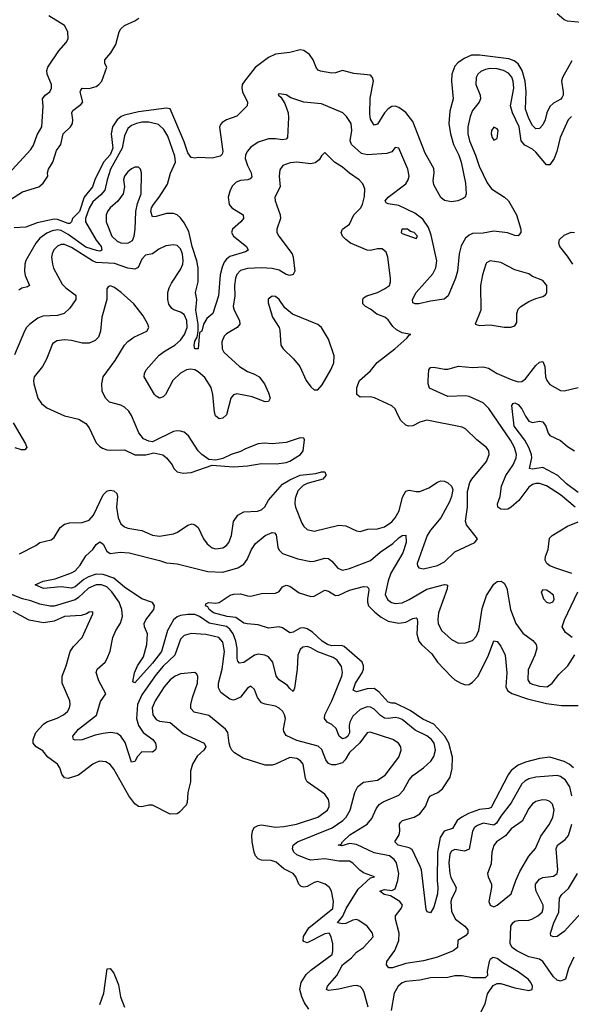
# Model space of a CAD drawing. Header units: inches. Extents: x 1384664 to 1536621, y 460766 to 646467.
# Tile 436 of 488: x 1454535 to 1457671, y 602467 to 608059. Entities that reach past the tile are written whole.
import ezdxf

# ---------------------------------------------------------------- set-up
doc = ezdxf.new("R2010")
doc.units = ezdxf.units.IN
doc.header["$MEASUREMENT"] = 0
doc.layers.add('B4650', color=7, linetype='Continuous')

msp = doc.modelspace()

# ---------------------------------------------------------------- linework, layer by layer
at = {"layer": 'B4650', "color": 5}
for points, elevation in [([(1457730, 608043.8), (1457650, 608049.9), (1457630, 608057.8), (1457590, 608092.3)], 680), ([(1454450, 607161.3), (1454598.3, 607321.7), (1454613.8, 607346.2), (1454634.6, 607405.4), (1454660.7, 607450), (1454668.1, 607568.1), (1454665.3, 607610), (1454678.9, 607630), (1454705.7, 607650), (1454716.4, 607670), (1454715.5, 607690), (1454691.1, 607750), (1454688.4, 607770), (1454694, 607790), (1454757.8, 607882.2), (1454799.7, 607930), (1454809.7, 607950.3), (1454808.2, 607990), (1454790, 608025.1), (1454700.8, 608080.8)], 740), ([(1454482.9, 607037.1), (1454550, 607081.2), (1454643.6, 607110), (1454667.4, 607130), (1454694, 607170), (1454692.9, 607190), (1454698.8, 607210), (1454723, 607250), (1454744.6, 607315.4), (1454769.1, 607350), (1454781.4, 607410), (1454823.5, 607450), (1454834.8, 607470), (1454836.5, 607490), (1454830.8, 607530), (1454836.8, 607543.2), (1454883, 607577), (1454893.7, 607590), (1454878.5, 607650), (1454881.9, 607658.1), (1454890.7, 607669.3), (1454930, 607668.6), (1454970, 607680.4), (1454985.3, 607690), (1455002, 607710), (1455030.8, 607790), (1455019.7, 607810), (1455019.7, 607830), (1455052.6, 607870), (1455082.4, 607917.6), (1455101.3, 607990), (1455110, 608007.3), (1455130, 608026.7), (1455190, 608052), (1455211.9, 608068.1)], 720), ([(1457674.3, 607825.7), (1457620.9, 607730), (1457615.7, 607710), (1457624.6, 607650), (1457624.7, 607630), (1457620.2, 607619.8), (1457611.9, 607608.1), (1457570, 607584.5), (1457550, 607566), (1457532.9, 607530), (1457523, 607490), (1457510, 607461.1), (1457490, 607440.9), (1457470, 607439.8), (1457450, 607457.6), (1457430, 607496.8), (1457411.6, 607550), (1457414.6, 607650), (1457408.5, 607710), (1457392.4, 607770), (1457368.5, 607808.5), (1457345.5, 607825.5), (1457316.1, 607836.1), (1457150, 607856.6), (1457103.3, 607856.7), (1457061.6, 607838.4), (1457026.6, 607813.4), (1457010, 607795.3), (1456992.1, 607750), (1456989.5, 607709.5), (1456999.1, 607610), (1456981, 607539), (1456974.8, 607470), (1456984.4, 607410), (1457001, 607350), (1457031.8, 607290), (1457045.8, 607250), (1457070.1, 607130), (1457073.4, 607070), (1457068.7, 607051.3), (1457057.3, 607042.7), (1457026.8, 607030), (1456990, 607024.4), (1456950, 607032.1), (1456930, 607049.8), (1456890, 607121.3), (1456885.2, 607145.2), (1456892.3, 607190), (1456890, 607213.7), (1456841.2, 607301.2), (1456770, 607481), (1456730, 607532.7), (1456690, 607561), (1456670, 607568.1), (1456650, 607566.1), (1456630, 607553.4), (1456610.1, 607530), (1456570, 607464.7), (1456550, 607460.5), (1456546.3, 607466.3), (1456530, 607494), (1456525.1, 607525.1), (1456527.4, 607612.6), (1456545.8, 607710), (1456541.3, 607730), (1456530, 607743.6), (1456434, 607754), (1456370, 607769.7), (1456330, 607756.9), (1456310, 607755.3), (1456246.1, 607766.1), (1456232.6, 607772.6), (1456223.4, 607783.4), (1456204, 607830), (1456182, 607862), (1456150, 607883.9), (1456130, 607887.4), (1456070, 607872), (1455990, 607862.3), (1455950, 607844.8), (1455873.5, 607786.5), (1455812.7, 607710), (1455799.7, 607690), (1455797.8, 607670), (1455802.2, 607650), (1455830.2, 607590), (1455829.1, 607570), (1455770, 607510.8), (1455710, 607489.7), (1455685.5, 607474.5), (1455677.1, 607462.9), (1455671.6, 607448.4), (1455689.5, 607310), (1455685.2, 607294.8), (1455675.7, 607284.3), (1455630, 607273.3), (1455550, 607276.9), (1455530, 607273.1), (1455510, 607276.8), (1455490, 607302.8), (1455470, 607364.6), (1455390, 607552.8), (1455370, 607557), (1455210, 607536.5), (1455130, 607517.2), (1455111.1, 607508.9), (1455089.6, 607490.4), (1455063.4, 607450), (1455054.1, 607410), (1455063.7, 607330), (1455050, 607291.6), (1455011.2, 607250), (1454962.1, 607150), (1454949.1, 607110), (1454901.8, 607050), (1454875.8, 606970), (1454835.6, 606930), (1454830, 606911.1), (1454819.1, 606900.9), (1454810, 606900.7), (1454750, 606924.9), (1454730, 606926.6), (1454635.1, 606904.9), (1454570, 606880.7), (1454503.6, 606876.4)], 720), ([(1457673, 607510), (1457653.2, 607490), (1457608.3, 607390), (1457589.5, 607310), (1457573.3, 607270), (1457550, 607235.3), (1457530, 607234.4), (1457470, 607306), (1457450, 607322.8), (1457407, 607347), (1457386.7, 607370), (1457375.7, 607450), (1457336.7, 607530), (1457324.9, 607570), (1457345, 607670), (1457341, 607710), (1457332.4, 607732.4), (1457314.3, 607754.3), (1457286.4, 607770), (1457250, 607779.7), (1457210, 607781), (1457183.8, 607776.2), (1457156.1, 607763.9), (1457139.8, 607750), (1457130.1, 607730), (1457128.3, 607690), (1457152.7, 607630), (1457155.1, 607610), (1457148.2, 607590), (1457110, 607543.1), (1457095.4, 607510), (1457083.3, 607450), (1457082.6, 607410), (1457093, 607370), (1457126.5, 607290), (1457146.7, 607226.7), (1457192.2, 607132.2), (1457218.4, 607098.4), (1457291.4, 607051.4), (1457313.6, 607030), (1457359.6, 606950), (1457384.4, 606870), (1457384.2, 606850), (1457370, 606831.6), (1457350, 606834), (1457309.2, 606849.2), (1457230, 606857.6), (1457170, 606846), (1457110, 606844.8), (1457090, 606835.3), (1457070, 606817.6), (1457045.9, 606774.1), (1457033.4, 606730), (1457023.3, 606630), (1457013.3, 606590), (1456970.9, 606490), (1456947.5, 606472.5), (1456870, 606460.9), (1456804.9, 606444.9), (1456784.2, 606444.2), (1456769.7, 606450), (1456768.7, 606470), (1456789.8, 606510), (1456883.8, 606616.2), (1456901.3, 606650), (1456906.2, 606690), (1456875.1, 606835.1), (1456858.4, 606878.4), (1456826.3, 606926.3), (1456781, 606961), (1456690, 607003.9), (1456630, 607012.8), (1456618, 607018), (1456612.8, 607030), (1456630, 607050.1), (1456730, 607126.4), (1456744.4, 607150), (1456749.8, 607170), (1456742.3, 607210), (1456690, 607329.3), (1456670, 607332.3), (1456651.3, 607308.7), (1456621.8, 607298.2), (1456510, 607290.5), (1456478.2, 607298.2), (1456422.2, 607350), (1456414.6, 607370), (1456423.2, 607430), (1456419.3, 607470), (1456392.4, 607510), (1456372.8, 607530), (1456250, 607581.5), (1456150.5, 607590.5), (1456076, 607616), (1456050, 607631.3), (1456010, 607638), (1456004.7, 607635.3), (1456006, 607630), (1456018.8, 607618.8), (1456042.3, 607582.3), (1456061.6, 607530), (1456064, 607504), (1456056.9, 607390), (1456050, 607379.6), (1456030, 607376), (1455990, 607383.1), (1455950, 607381.4), (1455890, 607364.1), (1455850, 607335.6), (1455827.5, 607310), (1455818.5, 607290), (1455817.3, 607270), (1455830.1, 607230), (1455851.2, 607190), (1455854, 607166), (1455844.7, 607155.3), (1455832.4, 607150), (1455790, 607145), (1455764.8, 607135.2), (1455745.3, 607114.7), (1455731.9, 607090), (1455720.5, 607050), (1455726.5, 607010), (1455741.3, 606990), (1455805.2, 606950), (1455806.8, 606930), (1455791.9, 606910), (1455745.8, 606870), (1455738.5, 606850), (1455751.4, 606830), (1455824.7, 606770), (1455833.7, 606750), (1455819, 606741), (1455730, 606714), (1455710, 606698.9), (1455697.7, 606682.3), (1455685.8, 606654.2), (1455675.5, 606610), (1455664.6, 606490), (1455633.7, 606390), (1455598.7, 606361.3), (1455580.9, 606330), (1455570, 606289.6), (1455556.9, 606283.1), (1455550, 606189), (1455530, 606189.2), (1455527.7, 606207.7), (1455530, 606233), (1455543.6, 606256.4), (1455549.5, 606290.5), (1455549.2, 606330), (1455536, 606410), (1455542.6, 606470), (1455534.2, 606510), (1455549.9, 606570), (1455549.9, 606650), (1455542.5, 606690), (1455515.5, 606770), (1455496.3, 606856.3), (1455470, 606906), (1455450, 606932.9), (1455429.9, 606949.9), (1455410, 606957.5), (1455370, 606958.2), (1455310, 606940.2), (1455290, 606939.7), (1455280.9, 606970), (1455284.6, 606990), (1455295.4, 607010), (1455327.9, 607050), (1455375.2, 607124.8), (1455393.2, 607186.8), (1455420.5, 607250), (1455416.7, 607283.3), (1455376.5, 607396.5), (1455355.3, 607435.3), (1455323.2, 607463.2), (1455270, 607476.6), (1455230, 607476.1), (1455198.7, 607470), (1455170, 607458.6), (1455150, 607441.8), (1455130, 607398.7), (1455117.8, 607330), (1455051.2, 607210), (1455031.5, 607150), (1455018.5, 607090), (1454996, 607064), (1454950, 607023.9), (1454930, 606988.9), (1454908.9, 606930), (1454909.7, 606910), (1454970, 606806.6), (1454998.5, 606770), (1455002.3, 606750), (1454990, 606745), (1454971.8, 606748.2), (1454910, 606766.6), (1454810, 606839.5), (1454770, 606861.4), (1454750, 606865.1), (1454720.3, 606859.7), (1454690, 606845.9), (1454650, 606818.6), (1454626.2, 606790), (1454569.6, 606690.4), (1454563.3, 606670), (1454561.3, 606630), (1454566.3, 606606.3), (1454590.2, 606549.8), (1454578.9, 606541.1), (1454546.2, 606533.8), (1454530, 606522.6)], 740), ([(1454534.2, 605025.8), (1454627.3, 605072.7), (1454650, 605089), (1454714.5, 605105.5), (1454730, 605118), (1454765.3, 605174.7), (1454790, 605194.6), (1454818.2, 605201.8), (1454890, 605203.2), (1454930, 605217.1), (1454954.5, 605245.5), (1455010, 605359.6), (1455030, 605380.2), (1455050, 605387.4), (1455070, 605383.7), (1455087.4, 605367.4), (1455090.2, 605350), (1455085.7, 605290), (1455094.4, 605230), (1455110, 605194.7), (1455130, 605178.7), (1455150.6, 605170.6), (1455230, 605157.9), (1455290, 605131.7), (1455330, 605126), (1455410, 605138), (1455432.2, 605147.8), (1455490, 605188.9), (1455515.1, 605195.1), (1455530, 605190.5), (1455550, 605175.5), (1455580.5, 605110), (1455601.1, 605081.1), (1455630, 605059.1), (1455650, 605052.9), (1455690, 605059.8), (1455710, 605072.8), (1455723.2, 605090), (1455738.8, 605130), (1455751.2, 605208.8), (1455774.6, 605245.4), (1455810, 605264.7), (1455887.3, 605267.3), (1455910, 605274.9), (1455927.8, 605292.2), (1455949.5, 605330.5), (1456030, 605420.4), (1456070, 605445.7), (1456130, 605471.1), (1456218.2, 605481.8), (1456250.4, 605490.4), (1456270.4, 605490.4), (1456275.5, 605475.5), (1456275.5, 605470), (1456258, 605450), (1456170, 605425.3), (1456146.6, 605413.4), (1456117.3, 605382.7), (1456100.6, 605339.4), (1456098.8, 605310), (1456102.8, 605290), (1456138.7, 605198.7), (1456150, 605180.9), (1456170, 605162.8), (1456210, 605153.5), (1456350, 605187.2), (1456390, 605184), (1456450, 605156.4), (1456470, 605152.4), (1456515.2, 605164.8), (1456570, 605168.1), (1456610, 605179.3), (1456650, 605207.5), (1456670.4, 605230), (1456691.7, 605270), (1456712, 605348), (1456730, 605381.6), (1456750, 605385.9), (1456790, 605378.9), (1456810, 605380.1), (1456860.4, 605399.6), (1456910, 605431.5), (1456930, 605439.1), (1456950, 605438), (1456970, 605428.8), (1456989.2, 605409.2), (1456997, 605390), (1456990.3, 605350), (1456979.1, 605320.9), (1456930, 605229.6), (1456870, 605159.8), (1456851.9, 605130), (1456794.3, 604970), (1456796.5, 604956.5), (1456805.1, 604945.1), (1456830, 604939.6), (1456910, 604958.8), (1456950, 604979.7), (1457010, 605035.8), (1457122, 605090), (1457137.2, 605110), (1457075.4, 605190), (1457069.8, 605210), (1457080.9, 605290), (1457080.7, 605379.3), (1457095.1, 605430), (1457105.4, 605450), (1457189.8, 605550), (1457203.9, 605590), (1457202.3, 605610), (1457189.7, 605630), (1457133.4, 605673.4), (1457070, 605734.3), (1457050, 605745.1), (1456850, 605784), (1456810, 605773.3), (1456770, 605753.1), (1456745.2, 605750), (1456730, 605755.1), (1456702.9, 605782.9), (1456686, 605810), (1456670, 605849.2), (1456650, 605866.6), (1456551.5, 605911.5), (1456530, 605916.2), (1456470, 605915.1), (1456452.7, 605930), (1456451.3, 605970), (1456467.3, 606010), (1456530, 606064.7), (1456567.9, 606112.1), (1456667.6, 606190), (1456737, 606250), (1456750, 606267.3), (1456758, 606270), (1456710, 606279.7), (1456677.1, 606297.1), (1456655.9, 606315.9), (1456630, 606353.5), (1456611.1, 606370), (1456565.8, 606385.8), (1456530, 606414), (1456501.2, 606430), (1456485.7, 606445.7), (1456485.4, 606470), (1456490, 606479.1), (1456509, 606490), (1456570, 606510.3), (1456610, 606530.3), (1456636.9, 606550), (1456643.5, 606570), (1456643.1, 606590), (1456628.7, 606710), (1456618.6, 606738.6), (1456596.8, 606756.8), (1456570, 606757.6), (1456530, 606747.2), (1456510, 606749), (1456416.4, 606790), (1456388.8, 606810), (1456370.9, 606830), (1456363.1, 606850), (1456369.7, 606870), (1456410, 606898), (1456434.8, 606950), (1456472.4, 606987.6), (1456484.5, 607010), (1456495.4, 607055.4), (1456498.2, 607098.2), (1456486.6, 607126.6), (1456465.7, 607150), (1456410, 607186.9), (1456370, 607222.2), (1456324.4, 607250), (1456270, 607305.2), (1456250, 607286), (1456237.4, 607262.6), (1456214.4, 607245.6), (1456190, 607240.5), (1456110, 607249.9), (1456073.3, 607246.7), (1456030.4, 607230), (1456014.5, 607205.5), (1456010.2, 607170), (1456015.2, 607110), (1455986.3, 607050), (1455986.7, 607030), (1456015.5, 606950), (1456017.6, 606930), (1455996.9, 606870), (1455997.7, 606850), (1456007.7, 606830), (1456083.8, 606730), (1456090.1, 606710), (1456099.2, 606630), (1456090, 606611.6), (1456070, 606606), (1456050, 606612.2), (1456010, 606635.7), (1455970, 606646.6), (1455910, 606650.3), (1455830, 606645.8), (1455790, 606634.9), (1455770, 606610.8), (1455761.5, 606590), (1455756.6, 606550), (1455757.6, 606490), (1455748.7, 606430), (1455753.7, 606410), (1455785.1, 606350), (1455786.5, 606330), (1455771.5, 606310), (1455710, 606274), (1455698.3, 606261.7), (1455684.6, 606230), (1455685.7, 606190), (1455694.9, 606170), (1455784, 606090), (1455830, 606061), (1455870, 606045.8), (1455896.1, 606030), (1455926.2, 605990), (1455950, 605940.5), (1455958.5, 605910), (1455950.2, 605889.8), (1455930, 605887.9), (1455856, 605916), (1455810, 605927.1), (1455770, 605934), (1455750.8, 605929.2), (1455736.1, 605910), (1455710, 605815.1), (1455690, 605795.6), (1455670, 605791.1), (1455648.7, 605808.7), (1455641.7, 605830), (1455632.6, 605930), (1455622.8, 605970), (1455586.9, 606026.9), (1455550, 606059.2), (1455530, 606069.6), (1455506, 606074), (1455483.6, 606070), (1455448.9, 606051.1), (1455406, 606010), (1455363.2, 605930), (1455350, 605916), (1455330, 605909.7), (1455310, 605920.4), (1455302, 605930), (1455242.4, 606030), (1455243.8, 606050), (1455253.3, 606070), (1455327.1, 606152.9), (1455361.5, 606178.5), (1455417, 606210), (1455450, 606239.1), (1455472.6, 606270), (1455487.2, 606310), (1455486.1, 606350), (1455470, 606383.7), (1455450, 606398.5), (1455410.5, 606410.5), (1455399, 606419), (1455383.3, 606443.3), (1455377.3, 606470), (1455378.1, 606510), (1455384.6, 606535.4), (1455397.5, 606562.5), (1455450, 606640.3), (1455462.3, 606670), (1455465, 606690), (1455459.9, 606730), (1455450, 606757.3), (1455430, 606776.8), (1455410, 606780.3), (1455365.1, 606774.9), (1455325.3, 606754.7), (1455290, 606729.6), (1455250, 606720.7), (1455230, 606698), (1455207.6, 606652.4), (1455190, 606642.4), (1455150, 606647.6), (1455074.3, 606674.3), (1454970, 606679.3), (1454948.5, 606688.5), (1454830, 606764.8), (1454790, 606782.1), (1454770, 606781.6), (1454750, 606772.6), (1454728.3, 606751.7), (1454718.8, 606730), (1454716.2, 606710), (1454720.5, 606670), (1454727.9, 606647.9), (1454776.8, 606556.8), (1454796.5, 606536.5), (1454850, 606495.8), (1454854.7, 606490), (1454853.7, 606470), (1454819.4, 606420.6), (1454787.7, 606390), (1454750, 606378.2), (1454665.7, 606374.3), (1454637.2, 606362.8), (1454592.2, 606330), (1454573.7, 606310), (1454563.1, 606290), (1454504.9, 606155.1)], 760), ([(1457679.3, 606670), (1457650, 606716.4), (1457606.8, 606770), (1457600.3, 606790), (1457604.2, 606810), (1457630, 606835.8), (1457670, 606852.3), (1457690, 606850.2)], 740), ([(1457694, 605290), (1457610, 605360.7), (1457530, 605410.5), (1457490, 605423.8), (1457470, 605424.2), (1457450, 605418.2), (1457430, 605403.2), (1457372.2, 605327.8), (1457329.7, 605289.7), (1457310, 605278.6), (1457290, 605276.3), (1457270, 605278.9), (1457253.7, 605290), (1457251.6, 605310), (1457267.1, 605350), (1457273.5, 605410), (1457299, 605470), (1457340.1, 605530), (1457358.1, 605570), (1457359.7, 605590), (1457349, 605630), (1457326, 605670), (1457201.9, 605850), (1457170, 605882.8), (1457090, 605918.8), (1457070, 605923.1), (1456970, 605918.9), (1456865.6, 605965.6), (1456856.9, 605990), (1456856.8, 606010), (1456861.3, 606070), (1456870, 606083), (1456890, 606085.3), (1456950, 606073.2), (1456970, 606074), (1457030, 606091), (1457110, 606083.5), (1457170, 606087.8), (1457200.3, 606080.3), (1457250, 606049.4), (1457330, 606014.6), (1457370, 606003), (1457390, 606003.5), (1457410, 606018.5), (1457470, 606095.3), (1457490, 606114), (1457510, 606117.1), (1457520.9, 606090), (1457524.3, 606030), (1457532, 606010), (1457550, 605986.2), (1457610, 605952), (1457630, 605951), (1457710.2, 605970.2)], 740), ([(1457710, 605374.5), (1457643.6, 605423.6), (1457594.5, 605470), (1457510, 605516.4), (1457450, 605505.8), (1457433.6, 605510), (1457446.2, 605570), (1457444.8, 605590), (1457429.6, 605630), (1457406.8, 605670), (1457347.2, 605750), (1457332.8, 605867.2), (1457340.6, 605879.4), (1457350, 605882.3), (1457370, 605872.8), (1457390, 605849.2), (1457410, 605806.9), (1457430, 605778.6), (1457450, 605770.2), (1457490, 605778.2), (1457510, 605774.6), (1457526.4, 605750), (1457539.1, 605710), (1457550, 605696.9), (1457610, 605668.8), (1457650, 605634.1), (1457690.2, 605610)], 720), ([(1454497.6, 605770), (1454568.2, 605650), (1454574.9, 605630), (1454564.5, 605615.5), (1454544.9, 605615.1), (1454510, 605628)], 760), ([(1457673.9, 604913.9), (1457583.1, 604943.1), (1457550, 604956.7), (1457532.2, 604970), (1457522.5, 604990), (1457523.9, 605010), (1457540.2, 605050), (1457546.6, 605113.4), (1457563.1, 605130), (1457650, 605181.7), (1457710, 605206.4)], 740), ([(1457675, 603650), (1457662.5, 603702.5), (1457639, 603739), (1457610, 603760.2), (1457590, 603765.7), (1457470, 603756.2), (1457430, 603746.6), (1457406.3, 603733.7), (1457390, 603718), (1457329, 603611), (1457270, 603536.1), (1457245.3, 603494.7), (1457230, 603485.1), (1457170, 603494.9), (1457137.4, 603482.6), (1457121.7, 603470), (1457109.5, 603450), (1457090, 603347.7), (1457063.4, 603336.6), (1457010, 603346.8), (1456990, 603335.6), (1456981.3, 603318.7), (1456974.3, 603270), (1456981.5, 603210), (1456987.1, 603187.1), (1457015.9, 603130), (1457012.3, 603110), (1456991.8, 603070), (1456986.5, 603050), (1456990, 602994), (1457012.8, 602950), (1457065.2, 602910), (1457082.3, 602890), (1457082.2, 602870), (1457070, 602854.8), (1457026.3, 602830), (1457024.6, 602790), (1456999.3, 602770), (1456910, 602735.4), (1456830, 602714.5), (1456730, 602698.5), (1456653.9, 602673.9), (1456634.2, 602674.2), (1456620.9, 602690), (1456623.2, 602710), (1456668.1, 602771.9), (1456691.1, 602830), (1456692, 602870), (1456671.1, 602950), (1456671.4, 602970), (1456704, 603010), (1456711, 603030), (1456697, 603050), (1456642.6, 603082.6), (1456607.6, 603090), (1456582, 603110), (1456610, 603118.5), (1456650, 603112.9), (1456670, 603122.6), (1456685.8, 603170), (1456691.6, 603210), (1456677.5, 603270), (1456664.5, 603290), (1456638.4, 603310), (1456550, 603326.4), (1456450, 603374.9), (1456410, 603379.5), (1456367.2, 603367.2), (1456345.1, 603370), (1456362.9, 603377.1), (1456369.6, 603390), (1456412.9, 603430), (1456510.8, 603490), (1456537.6, 603522.4), (1456562.3, 603577.7), (1456578.4, 603601.6), (1456602.4, 603617.6), (1456690, 603653.8), (1456717.1, 603682.9), (1456750, 603742.4), (1456770, 603766.2), (1456830.9, 603809.1), (1456871.8, 603848.2), (1456890, 603874.6), (1456899.4, 603910), (1456890.9, 603950), (1456876, 603970), (1456850, 603991.4), (1456783.7, 604023.7), (1456710, 604083.7), (1456690, 604092.8), (1456670, 604095), (1456630, 604090.3), (1456610, 604092.7), (1456586.4, 604106.4), (1456550, 604143), (1456530, 604153.5), (1456510, 604155.9), (1456470, 604141.1), (1456430, 604102.4), (1456412.9, 604070), (1456408.3, 604050), (1456410, 604008.5), (1456400.8, 603990), (1456390, 603980.4), (1456370, 603973.7), (1456352.3, 603990), (1456334.1, 604034.1), (1456310, 604055.9), (1456283.1, 604070), (1456267.2, 604090), (1456269.9, 604110), (1456310.4, 604189.6), (1456366.6, 604330), (1456370.9, 604350.9), (1456365.6, 604385.6), (1456340.9, 604420.9), (1456316.9, 604436.9), (1456229.4, 604469.4), (1456190, 604491.9), (1456170, 604499.3), (1456145.1, 604494.9), (1456130, 604482), (1456115.7, 604450), (1456111.7, 604370), (1456097.1, 604262.9), (1456090, 604243.7), (1456070, 604260.5), (1456058.3, 604278.3), (1456009.6, 604309.6), (1456000.7, 604320.7), (1455993.2, 604333.2), (1455973.4, 604410), (1455950, 604440.4), (1455929.2, 604450), (1455890, 604455.5), (1455870, 604448.9), (1455810, 604408.5), (1455784.9, 604404.9), (1455775.2, 604415.2), (1455770.6, 604430.6), (1455770.9, 604489.1), (1455764, 604530), (1455748.6, 604570), (1455730, 604598), (1455710, 604612.5), (1455611.6, 604631.6), (1455557.2, 604670), (1455530, 604679.9), (1455490, 604680.3), (1455450, 604674.6), (1455430, 604666.8), (1455409.4, 604650.6), (1455375.6, 604590), (1455340.3, 604470), (1455290, 604403.4), (1455190, 604293), (1455178, 604298), (1455186.8, 604350), (1455205.5, 604390), (1455238.9, 604441.1), (1455257.6, 604510), (1455262, 604570), (1455244.1, 604610), (1455242, 604630), (1455251.5, 604650), (1455297.3, 604710), (1455301.5, 604730), (1455290, 604748.4), (1455230, 604769), (1455130, 604836.1), (1455070, 604886.4), (1455010, 604908.7), (1454970, 604909.3), (1454925.7, 604894.3), (1454899.6, 604880.4), (1454850, 604837.8), (1454830, 604829.9), (1454770, 604837.8), (1454670, 604828.7), (1454622, 604850), (1454669, 604870), (1454737.3, 604882.7), (1454830, 604916.9), (1454850, 604929.2), (1454879.3, 604960.7), (1454910, 605013.8), (1454950, 605049.2), (1454970, 605078.2), (1454990, 605093.2), (1455010, 605080.3), (1455030, 605040.2), (1455050, 605026.2), (1455106.1, 605033.9), (1455158, 605030), (1455330, 604988.1), (1455370, 604974), (1455430, 604968.1), (1455604.9, 604924.9), (1455690, 604920.5), (1455774.8, 604945.2), (1455810, 604966), (1455827.4, 604992.6), (1455852.4, 605050), (1455876.4, 605083.6), (1455929.8, 605130), (1455970, 605147.1), (1455984.2, 605144.2), (1455993.9, 605133.9), (1456002.7, 605062.7), (1456010, 605046), (1456030, 605027), (1456116.9, 604996.9), (1456190, 604982.6), (1456210, 604983.5), (1456270, 605001.5), (1456290, 604998.2), (1456310, 604983.2), (1456343.4, 604943.4), (1456370, 604932.9), (1456410, 604942.3), (1456530, 604987.7), (1456584.6, 605035.4), (1456655.9, 605084.1), (1456690, 605115.4), (1456710, 605128.9), (1456730, 605130.4), (1456732, 605090), (1456712.7, 605030), (1456645.2, 604914.8), (1456630, 604872.6), (1456613.5, 604793.5), (1456626, 604766), (1456648.5, 604748.5), (1456670, 604743), (1456710, 604747.4), (1456750, 604765), (1456850, 604823.9), (1456950, 604851.6), (1456961, 604850), (1456966.7, 604846.7), (1456966.3, 604826.3), (1456915.6, 604690), (1456911.6, 604651.6), (1456914.2, 604630), (1456933.2, 604590), (1456990, 604538.2), (1457030, 604518.2), (1457070, 604520.2), (1457110, 604533.4), (1457130, 604556.1), (1457144.9, 604590), (1457165.2, 604714.8), (1457190, 604787.9), (1457230, 604853.2), (1457250, 604868.2), (1457272.4, 604870), (1457290, 604859), (1457304.6, 604830), (1457325.3, 604710), (1457355.5, 604630), (1457395, 604575), (1457453.5, 604533.5), (1457471.8, 604510), (1457475.6, 604490), (1457464.7, 604450), (1457425.7, 604365.7), (1457424, 604310), (1457436, 604290), (1457450, 604284.9), (1457490, 604273.7), (1457534, 604270), (1457563.1, 604290), (1457600.7, 604339.3), (1457650.8, 604390), (1457690.9, 604450.9)], 740), ([(1456517, 602450), (1456493.5, 602533.5), (1456486.8, 602550), (1456470, 602567.4), (1456450, 602573), (1456431.8, 602571.8), (1456350, 602553), (1456290, 602545.4), (1456278.7, 602550), (1456284.5, 602570), (1456338.2, 602630), (1456370, 602691.3), (1456422.2, 602730), (1456450, 602762.4), (1456489.7, 602790), (1456545.1, 602850), (1456540.5, 602870), (1456509.8, 602910), (1456463.5, 602943.5), (1456450, 602948.6), (1456430, 602945.3), (1456390, 602926.2), (1456370, 602924.2), (1456341.7, 602930), (1456373.1, 602966.9), (1456392.1, 603010), (1456459.9, 603120.1), (1456530, 603184.9), (1456552, 603190), (1456490, 603213.8), (1456468.3, 603228.3), (1456428.9, 603268.9), (1456410, 603279.9), (1456350, 603280.5), (1456270, 603292.5), (1456190, 603286.2), (1456171.8, 603291.8), (1456110, 603316.3), (1456094.3, 603330), (1456086.3, 603350), (1456089.8, 603370), (1456115.4, 603390), (1456311.1, 603468.9), (1456371.6, 603510), (1456390.5, 603530), (1456413.3, 603570), (1456440.7, 603670), (1456456.8, 603703.2), (1456490, 603727.9), (1456570, 603740.6), (1456612.1, 603767.9), (1456689.8, 603870), (1456704.5, 603910), (1456701.5, 603930), (1456688, 603950), (1456657, 603970), (1456527.3, 604012.7), (1456510, 604008.2), (1456468.8, 603951.2), (1456410, 603896.8), (1456385.1, 603854.9), (1456370, 603838.2), (1456330, 603827.3), (1456310, 603827.5), (1456290, 603835.2), (1456274.9, 603854.9), (1456253.7, 603913.7), (1456232.8, 603932.8), (1456110, 603964.7), (1456050, 603993.7), (1456035.9, 604015.9), (1456034.6, 604030), (1456045.3, 604090), (1456041.3, 604110), (1456030.5, 604130), (1456010, 604149.2), (1455990, 604159.8), (1455930.7, 604170.7), (1455910, 604179.1), (1455886.9, 604210), (1455870, 604255.1), (1455850, 604273.6), (1455830, 604262), (1455790, 604210.9), (1455762.8, 604197.2), (1455750, 604194.9), (1455730, 604200.2), (1455678, 604238), (1455664.9, 604264.9), (1455665, 604290), (1455687, 604370), (1455699.9, 604470), (1455690, 604522.7), (1455667.3, 604550), (1455592.9, 604567.1), (1455510, 604572.3), (1455470, 604561.8), (1455450, 604541.5), (1455416.9, 604450), (1455350, 604387.4), (1455310, 604340.4), (1455230, 604225), (1455205.1, 604170), (1455199.9, 604090), (1455210.7, 604050.7), (1455236, 604010), (1455291.5, 603970), (1455306.6, 603950), (1455311.8, 603930), (1455308, 603912), (1455290, 603899.4), (1455230, 603901.6), (1455205, 603875), (1455190, 603846.6), (1455170, 603841.3), (1455134.2, 603954.2), (1455110, 603989.8), (1455090, 604003.9), (1455050.9, 604010.9), (1455010, 604005.6), (1454964.7, 603995.3), (1454890, 603968.9), (1454850, 603966.6), (1454840.9, 603970), (1454838, 603978), (1454836.9, 603990), (1454869.8, 604030), (1454971.7, 604108.3), (1454993.9, 604186.1), (1455025.3, 604230), (1454984.3, 604304.3), (1454969, 604351), (1454974.8, 604370), (1455021, 604410), (1455032.9, 604430), (1455048.4, 604471.6), (1455065, 604550), (1455082, 604590), (1455108.1, 604631.9), (1455119.3, 604670), (1455116.5, 604710), (1455101.2, 604750), (1455058.4, 604810), (1455030, 604837.3), (1454999.6, 604850), (1454970, 604849.5), (1454927, 604830), (1454870, 604776.3), (1454850, 604763.7), (1454730, 604728.9), (1454708.1, 604728.1), (1454650, 604739.5), (1454598.6, 604758.6), (1454550, 604770.2), (1454470, 604801.9)], 760), ([(1457683.4, 603810), (1457658.5, 603830), (1457630, 603845), (1457550, 603869.9), (1457490, 603863.7), (1457410, 603841.3), (1457370, 603824.4), (1457330, 603795.2), (1457312, 603770), (1457215.4, 603584.6), (1457201.5, 603578.5), (1457150, 603573.4), (1457087.5, 603550), (1457048.9, 603530), (1457022, 603510), (1456995.6, 603464.4), (1456947.9, 603450), (1456926.2, 603413.8), (1456910.3, 603330), (1456909.5, 603170), (1456913.3, 603130), (1456910, 603095.1), (1456890, 603018), (1456870, 602986.6), (1456852, 602992), (1456846, 603006), (1456819, 603230), (1456812.1, 603250), (1456765.6, 603345.6), (1456750, 603355.4), (1456686.6, 603370), (1456667.4, 603390), (1456693.1, 603430), (1456696.5, 603450), (1456693.6, 603490), (1456700, 603500), (1456711.6, 603510), (1456777.6, 603530), (1456810, 603547.8), (1456842.3, 603590), (1456861.2, 603638.8), (1456869.8, 603650), (1456913.3, 603670), (1456939.8, 603690), (1456982.8, 603757.2), (1456994.1, 603805.9), (1456995, 603870), (1456974.9, 603950), (1456952.4, 603990), (1456890, 604058.1), (1456826.4, 604086.4), (1456755.6, 604135.6), (1456670, 604176.7), (1456650, 604176.4), (1456630, 604183), (1456578.8, 604238.8), (1456550, 604260.2), (1456510, 604259), (1456450, 604241.2), (1456431.6, 604250), (1456444.7, 604290), (1456481.6, 604350), (1456489.2, 604370), (1456490.5, 604390), (1456482.9, 604410), (1456379.7, 604499.7), (1456364.8, 604504.8), (1456310, 604503), (1456284.2, 604510), (1456254.9, 604530), (1456200.6, 604580.6), (1456170, 604599.6), (1456150, 604604.5), (1456130, 604602.8), (1456090, 604579.9), (1456070, 604575.7), (1456030, 604605.2), (1456010, 604609.9), (1455950, 604602.6), (1455890, 604621.8), (1455827.4, 604627.4), (1455810, 604632.3), (1455762.9, 604662.9), (1455714.5, 604670), (1455637.4, 604690), (1455612.8, 604710), (1455603.9, 604723.9), (1455591.8, 604730), (1455596, 604744), (1455610, 604748.2), (1455650, 604744.9), (1455670, 604748.4), (1455731.3, 604790), (1455750, 604796.6), (1455790, 604798.8), (1455830, 604786.7), (1455850, 604785.6), (1455910, 604799.1), (1455990, 604801.1), (1456009.3, 604810.7), (1456030, 604837), (1456050, 604847.7), (1456070, 604841.3), (1456123.6, 604803.6), (1456190, 604782.3), (1456210, 604784.6), (1456270, 604819.4), (1456290, 604813), (1456330, 604789.4), (1456350, 604790.8), (1456410, 604818.8), (1456490, 604839.7), (1456510, 604837.7), (1456518.3, 604830), (1456519.2, 604819.2), (1456511.9, 604770), (1456512.1, 604750), (1456518.6, 604730), (1456553.3, 604693.3), (1456590, 604665.1), (1456630, 604643.6), (1456690, 604630.6), (1456730, 604636.8), (1456770, 604657.8), (1456790, 604662.6), (1456795.4, 604655.4), (1456797.4, 604637.4), (1456792.5, 604570), (1456804.2, 604530), (1456820.1, 604510), (1456877.8, 604457.8), (1456910.9, 604410), (1456990, 604327.2), (1457010, 604309.3), (1457042.4, 604290), (1457070, 604281.6), (1457090, 604283.5), (1457110, 604295.6), (1457142, 604330), (1457200.8, 604450), (1457230, 604530.4), (1457250, 604526.7), (1457270, 604501.7), (1457295.9, 604450), (1457304.2, 604350), (1457299.1, 604270), (1457308.6, 604248.6), (1457332.7, 604232.7), (1457422.2, 604202.2), (1457530, 604175.4), (1457615.8, 604164.2), (1457710, 604163.6)], 720), ([(1457676.8, 604550), (1457638.6, 604578.6), (1457619.8, 604610), (1457632.7, 604650), (1457708.8, 604810)], 740), ([(1456178.6, 602438.6), (1456154.4, 602474.4), (1456138.2, 602510), (1456127.4, 602550), (1456134.8, 602590), (1456164.5, 602635.5), (1456190, 602660.2), (1456310.7, 602750), (1456315.9, 602770), (1456314.8, 602810), (1456306.2, 602850), (1456295.4, 602870), (1456270, 602866.6), (1456170, 602815.2), (1456150, 602823.4), (1456146.2, 602830), (1456148.7, 602851.3), (1456179.7, 602900.3), (1456315.1, 603010), (1456319.8, 603050), (1456308, 603110), (1456295.6, 603130), (1456271.8, 603150), (1456230, 603163.5), (1456210, 603157.8), (1456170, 603136), (1456150, 603131.5), (1456135.8, 603135.8), (1456121.5, 603150), (1456104.4, 603190), (1456090.4, 603210.4), (1456036.2, 603236.2), (1455993.1, 603273.1), (1455964, 603284), (1455910, 603286), (1455890, 603293.3), (1455876.5, 603310), (1455869, 603330), (1455856.5, 603390), (1455854.3, 603425.7), (1455857.7, 603450), (1455867.8, 603470), (1455890, 603483.1), (1455910, 603486.7), (1455990, 603473), (1456037.2, 603477.2), (1456109.4, 603490), (1456230, 603529.5), (1456284.8, 603570), (1456294.5, 603590), (1456295, 603610), (1456290, 603630.9), (1456270, 603660.2), (1456169.7, 603730), (1456160.9, 603750), (1456146.5, 603830), (1456132, 603850), (1456110, 603863.2), (1456070, 603867.7), (1455990, 603830.6), (1455970, 603825.2), (1455930, 603824.4), (1455805.2, 603865.2), (1455755.4, 603895.4), (1455742, 603910), (1455732.3, 603930), (1455725.1, 603950), (1455718.7, 604010), (1455705.1, 604030), (1455610, 604107.4), (1455526.5, 604126.5), (1455507.3, 604147.3), (1455507.4, 604170), (1455517.1, 604210), (1455546.4, 604290), (1455548, 604328), (1455541.6, 604341.6), (1455530, 604351.6), (1455450, 604343.2), (1455418.9, 604330), (1455390.2, 604310), (1455356.6, 604270), (1455305.3, 604190), (1455288.9, 604150), (1455292, 604110), (1455310, 604084.7), (1455330, 604075.6), (1455390, 604067.2), (1455464.5, 604004.5), (1455584, 603950), (1455593.4, 603930), (1455582, 603910), (1455543.2, 603876.8), (1455518, 603830), (1455506.5, 603790), (1455505.3, 603730), (1455490.4, 603670), (1455487.7, 603612.3), (1455482, 603598), (1455442.8, 603557.2), (1455430, 603549), (1455390, 603547), (1455290, 603596.9), (1455270, 603598), (1455230, 603588), (1455209.8, 603589.8), (1455190, 603604.7), (1455155.9, 603650), (1455070, 603801.6), (1455048.8, 603828.8), (1455023.9, 603843.9), (1454990, 603847.1), (1454970, 603840.4), (1454950, 603829.8), (1454870, 603768.2), (1454810, 603749.8), (1454790, 603752.3), (1454773.8, 603773.8), (1454762.4, 603810), (1454750.7, 603830), (1454694.8, 603870), (1454666.5, 603906.5), (1454627.6, 603930), (1454611.3, 603950), (1454611.1, 603970), (1454627.1, 604010), (1454670, 604057.6), (1454690, 604071.3), (1454748.8, 604091.2), (1454783.1, 604110), (1454806, 604130), (1454818.7, 604150), (1454822.8, 604170), (1454820.3, 604190), (1454776.8, 604290), (1454775.6, 604330), (1454798.7, 604390), (1454821.8, 604470), (1454841.6, 604498.4), (1454890.9, 604550), (1454950, 604684.7), (1454950, 604695.3), (1454930, 604693.6), (1454915.3, 604684.7), (1454884.2, 604675.8), (1454790, 604668.7), (1454730, 604642.5), (1454670, 604634.1), (1454588.7, 604648.7), (1454498.2, 604698.2)], 780), ([(1457685.5, 602734.5), (1457655.4, 602670), (1457639.1, 602610), (1457610, 602598.2), (1457590, 602604.2), (1457570, 602623.2), (1457509.8, 602710), (1457490, 602723.2), (1457430, 602736.4), (1457360.7, 602770), (1457335, 602790), (1457324, 602810), (1457328.2, 602910), (1457339.4, 602930), (1457350, 602938.8), (1457370, 602943.5), (1457430, 602944.5), (1457446, 602950), (1457481.5, 602970), (1457504.8, 602990), (1457512.1, 603010), (1457510.9, 603030), (1457472.1, 603110), (1457466.9, 603130), (1457467.8, 603150), (1457490, 603178.3), (1457510, 603187.7), (1457570, 603194.5), (1457591.4, 603210), (1457595.6, 603230), (1457584.9, 603350), (1457592.3, 603370), (1457636.7, 603403.3), (1457655.2, 603424.8), (1457673.9, 603490)], 740), ([(1457767.3, 603030), (1457630, 602880.5), (1457590, 602852.3), (1457569.5, 602849.5), (1457555.3, 602855.3), (1457553.2, 602870), (1457572.4, 602930), (1457600.6, 602990), (1457604.9, 603070), (1457617.8, 603090), (1457655.2, 603124.8), (1457706.7, 603210)], 720), ([(1457150.9, 602410), (1457182, 602470), (1457194.7, 602525.3), (1457226.3, 602573.7), (1457250, 602584.9), (1457270, 602584.4), (1457350, 602560.9), (1457430, 602544.9), (1457449.1, 602550.9), (1457451.6, 602570), (1457442, 602590), (1457425.1, 602610), (1457370, 602651.6), (1457282, 602702), (1457250, 602726.3), (1457227.9, 602732.1), (1457210, 602720.9), (1457204.9, 602710), (1457193.4, 602653.4), (1457194.8, 602630), (1457182, 602618), (1457110, 602617.4), (1457050, 602628.7), (1457010, 602627.8), (1456970, 602619.3), (1456870, 602616.8), (1456810, 602603.4), (1456730, 602596.5), (1456710, 602588.9), (1456686.5, 602570), (1456664.6, 602530), (1456647.6, 602432.4)], 760), ([(1454990, 602466), (1455013.3, 602530), (1455031.9, 602668.1), (1455050, 602670.5), (1455070, 602643.8), (1455096.8, 602576.8), (1455108.9, 602510), (1455131.1, 602450)], 780)]:
    msp.add_lwpolyline(points, dxfattribs=dict(at, elevation=elevation))
for points, elevation in [([(1457230, 607449.3), (1457217.1, 607430), (1457215.5, 607410), (1457220.5, 607390), (1457230, 607374.8), (1457250, 607384.7), (1457255.1, 607430), (1457250, 607439.3)], 760), ([(1455210, 607221.6), (1455190, 607220.5), (1455170, 607211.1), (1455150, 607195.1), (1455130.3, 607170), (1455126, 607150), (1455130.2, 607110), (1455122.6, 607070), (1455092.2, 607027.8), (1455049.4, 606990), (1455034, 606970), (1455027.2, 606950), (1455026.6, 606910), (1455058.7, 606830), (1455090, 606800.8), (1455110, 606792.1), (1455150, 606789.4), (1455175.6, 606804.4), (1455185.8, 606830), (1455191.3, 606868.7), (1455194.4, 606970), (1455205, 607015), (1455226.2, 607070), (1455228.3, 607188.3), (1455221.6, 607210)], 760), ([(1456739, 606870), (1456706.8, 606870), (1456704.7, 606850), (1456710, 606844.7), (1456790, 606816), (1456797, 606830), (1456777.2, 606850), (1456756.6, 606856.6)], 760), ([(1457210, 606689.7), (1457190, 606678.7), (1457184.4, 606670), (1457165.6, 606610), (1457155.2, 606550), (1457156.4, 606410), (1457124.7, 606330), (1457150, 606323), (1457210, 606326.3), (1457290, 606312.7), (1457326.6, 606313.4), (1457350, 606321), (1457361.2, 606338.8), (1457362, 606390), (1457370, 606414.8), (1457385.2, 606430), (1457430, 606458), (1457470, 606475.5), (1457510, 606486), (1457524.2, 606495.8), (1457532.4, 606510), (1457532, 606550), (1457510, 606577.4), (1457450, 606600.5), (1457430, 606615.4), (1457350, 606637.6), (1457270, 606680.3)], 760), ([(1455050, 606547.8), (1455038, 606542), (1455030.3, 606529.7), (1455030.9, 606470), (1455002.2, 606370), (1454994.4, 606290), (1454983.4, 606256.6), (1454963.2, 606236.8), (1454930, 606222), (1454890, 606222.2), (1454830, 606237), (1454790, 606239.9), (1454745.9, 606234.1), (1454721.3, 606218.7), (1454686.9, 606130), (1454664.9, 606090), (1454617.1, 606030), (1454612.7, 606010), (1454614.5, 605990), (1454638, 605910), (1454658.2, 605878.2), (1454690, 605855.3), (1454790, 605808.2), (1454871, 605790), (1454910, 605766.4), (1454930, 605740.5), (1454970, 605655.5), (1454990, 605634.9), (1455006.1, 605626.1), (1455030, 605616.5), (1455050, 605614.3), (1455130, 605615.6), (1455190, 605588.4), (1455252.3, 605587.7), (1455298, 605598), (1455348, 605588), (1455370, 605570.6), (1455401.6, 605530), (1455410.6, 605510), (1455430, 605490.6), (1455463.8, 605483.8), (1455510, 605486.4), (1455630, 605528.4), (1455750, 605519.5), (1455830, 605524.6), (1455910, 605537.7), (1455995.6, 605535.6), (1456050, 605544.2), (1456070, 605551.2), (1456132.3, 605590), (1456147.1, 605610), (1456153.4, 605673.4), (1456150, 605682), (1456130, 605683.7), (1456050, 605657.6), (1455970, 605649.7), (1455926.7, 605653.3), (1455890, 605649.5), (1455818, 605622), (1455790, 605606.6), (1455738, 605590), (1455690, 605566), (1455650, 605557), (1455610, 605560.9), (1455570, 605589.4), (1455550, 605609.4), (1455495.6, 605695.6), (1455470, 605715.6), (1455450, 605722.7), (1455430, 605724.4), (1455410, 605719.1), (1455290, 605662), (1455270, 605664.5), (1455238.9, 605678.9), (1455212, 605712), (1455170.8, 605810), (1455154.9, 605834.9), (1455130, 605857.8), (1455110, 605868.9), (1455046, 605886), (1455023.5, 605910), (1455004, 605950), (1455002.3, 605990), (1455008.7, 606030), (1455077.3, 606122.7), (1455130, 606210.4), (1455149, 606231), (1455183.5, 606256.5), (1455258.4, 606290), (1455269.8, 606310), (1455263.2, 606330), (1455236.6, 606376.6), (1455184.2, 606444.2), (1455111, 606510), (1455070, 606539.1)], 780), ([(1455970, 606489.4), (1455947.7, 606472.3), (1455947, 606450), (1455972.4, 606370), (1456010.2, 606310.2), (1456014.9, 606294.9), (1456020.3, 606210), (1456032.2, 606190), (1456092.1, 606132.1), (1456127.2, 606090), (1456163.7, 606010), (1456190, 605973.4), (1456210, 605957.3), (1456230, 605956), (1456254.8, 605985.2), (1456303.5, 606070), (1456320.2, 606110), (1456322.5, 606150), (1456290, 606245.1), (1456250.6, 606310.6), (1456230, 606328.4), (1456086.5, 606386.5), (1456043.3, 606423.3), (1456009.4, 606470), (1455990, 606487)], 780), ([(1457510, 604820.9), (1457499.1, 604810), (1457513, 604770), (1457530, 604750.6), (1457550, 604745.5), (1457566.8, 604753.2), (1457574.5, 604765.5), (1457569.3, 604790), (1457546, 604810), (1457530, 604818)], 760), ([(1457507.2, 603627.2), (1457470, 603617.8), (1457450, 603605.1), (1457430, 603579.7), (1457392.5, 603507.5), (1457330, 603462.9), (1457296.8, 603423.2), (1457246.3, 603390), (1457230, 603367.8), (1457219.8, 603330), (1457215.6, 603264.4), (1457194.7, 603210), (1457199, 603190), (1457217.3, 603150), (1457218.5, 603130), (1457203, 603050), (1457210.6, 603030.6), (1457230, 603020.7), (1457250, 603030.6), (1457330, 603094.4), (1457355.8, 603170), (1457378.8, 603221.2), (1457430, 603307.2), (1457467.5, 603352.5), (1457498.5, 603421.5), (1457548, 603490), (1457566, 603530), (1457573, 603570), (1457563.5, 603603.5), (1457550, 603618.9), (1457530, 603626.2)], 760)]:
    msp.add_lwpolyline(points, close=True, dxfattribs=dict(at, elevation=elevation))

doc.saveas('drawing.dxf')
